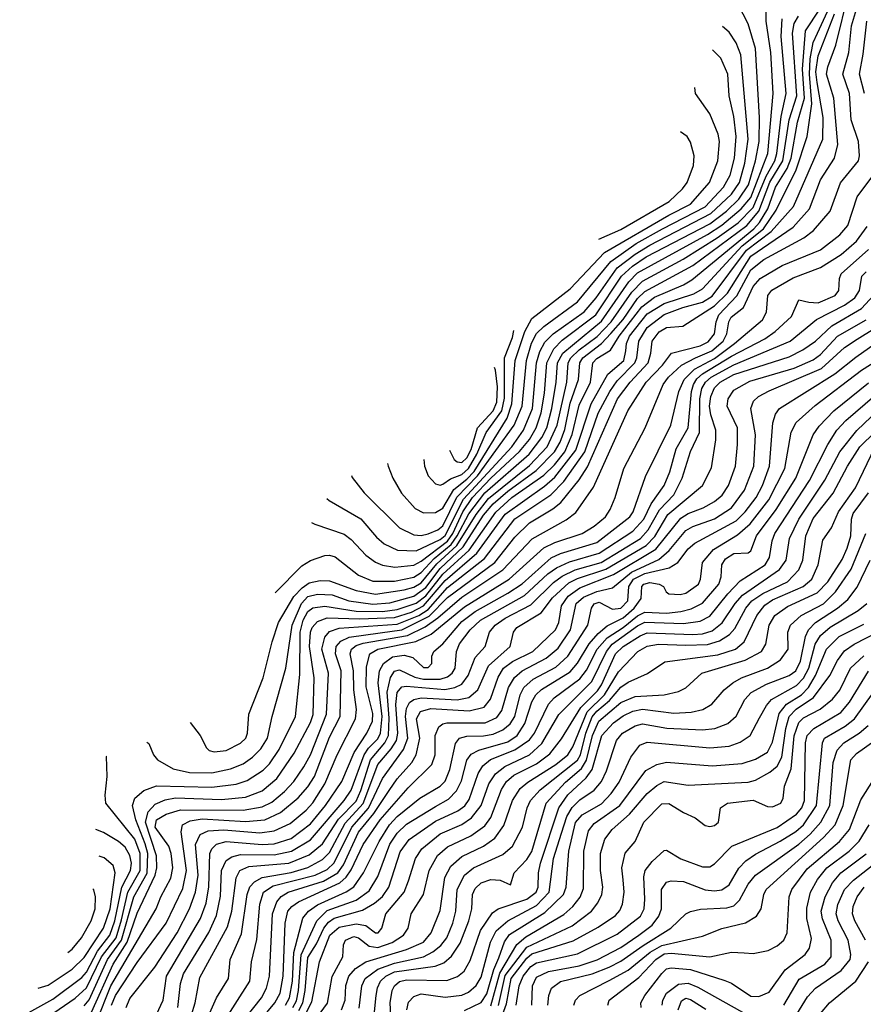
# Model space of a CAD drawing. Extents: x 997028 to 1115134, y 536408 to 618974.
# Tile 291 of 473: x 1018957 to 1022463, y 598968 to 603061. Entities that reach past the tile are written whole.
import ezdxf

# ---------------------------------------------------------------- set-up
doc = ezdxf.new("R2010")
doc.units = 0

msp = doc.modelspace()

# ---------------------------------------------------------------- linework, layer by layer
at = {"layer": '0CON10XD'}
for points in [[(1019337.9, 598965), (1019355.7, 599005), (1019445, 599142.7), (1019565, 599305.3), (1019635, 599450), (1019650.3, 599525), (1019627.4, 599685), (1019634, 599715), (1019665, 599730.9), (1019715, 599739.6), (1019895, 599727.7), (1019975, 599734.6), (1020041.1, 599765), (1020114, 599826), (1020155, 599871.6), (1020181.5, 599915), (1020245, 600078.7), (1020289, 600165), (1020293.3, 600355), (1020270, 600425), (1020271.6, 600455), (1020291.7, 600478.3), (1020326.1, 600495), (1020455, 600512.4), (1020545, 600524.3), (1020658.4, 600581.6), (1020735, 600659.5), (1020931, 600805), (1021015, 600909.8), (1021075, 600969.8), (1021172.3, 601027.7), (1021205.9, 601054.1), (1021282.1, 601147.9), (1021317, 601203), (1021440.7, 601485), (1021493.3, 601555), (1021569, 601635), (1021579.5, 601675), (1021585.5, 601725), (1021615, 601763.7), (1021645, 601781.4), (1021712.4, 601787.6), (1021845, 601871.6), (1021898.2, 601925), (1021995, 602078.5), (1022171.5, 602198.5), (1022239.8, 602275), (1022285, 602395.4), (1022342.6, 602485), (1022357.4, 602542.6), (1022340.6, 602735), (1022310.5, 602835), (1022315.2, 602865), (1022348.3, 602955), (1022402.3, 603175)], [(1020018.7, 600678.9), (1020129.2, 600790.8), (1020165, 600813.1), (1020225, 600833.6), (1020245, 600835.3), (1020267.7, 600827.7), (1020365, 600752.8), (1020425, 600726.6), (1020515, 600727.2), (1020595, 600744.4), (1020625, 600763.5), (1020679.1, 600820.9), (1020750, 600880), (1020775, 600915), (1020823.3, 601006.7), (1020890.3, 601095), (1021074.4, 601255), (1021126.9, 601325), (1021147, 601365), (1021167.9, 601445), (1021187.1, 601555), (1021191.4, 601635), (1021214.8, 601675.2), (1021375, 601808.3), (1021488.4, 601971.6), (1021525, 602008.9), (1021815, 602168), (1021875, 602207), (1021955.9, 602275), (1021995, 602322.7), (1022065.9, 602505), (1022087.7, 602755), (1022078, 602925), (1022059.8, 603055), (1022059.8, 603190.2)], [(1019225, 598961.8), (1019245, 598986.5), (1019321.8, 599155), (1019380.1, 599235), (1019430.9, 599415), (1019486.7, 599513.3), (1019488.8, 599595), (1019478.9, 599635), (1019439.3, 599735), (1019425.7, 599795), (1019434.8, 599825.2), (1019473.1, 599856.9), (1019525, 599876.9), (1019755, 599870.7), (1019856.4, 599883.6), (1019901.6, 599898.4), (1019968.5, 599941.5), (1019995, 599967.4), (1020035, 600027.1), (1020103.1, 600165), (1020120.9, 600339.1), (1020122.5, 600515), (1020134.9, 600565), (1020155, 600600.7), (1020175, 600615.8), (1020225, 600622.7), (1020355, 600603), (1020465, 600601), (1020525, 600609.1), (1020605, 600636.3), (1020645, 600665.8), (1020715, 600755.8), (1020824.3, 600855.7), (1020936, 601014), (1021002.4, 601075), (1021135, 601167.8), (1021179.2, 601210.8), (1021222.3, 601265), (1021252.9, 601337.1), (1021281.8, 601458.2), (1021329.7, 601555), (1021338.8, 601635), (1021355, 601653), (1021412.9, 601687.1), (1021447.8, 601745), (1021542, 601868), (1021595, 601907.7), (1021715, 601958.8), (1021750.4, 601979.6), (1022007.9, 602192.1), (1022031.9, 602218.1), (1022065.4, 602274.6), (1022098.2, 602365), (1022146.9, 602443.1), (1022162.6, 602485), (1022189.1, 602635), (1022218.9, 602735), (1022210.8, 602855), (1022222, 603015), (1022282.6, 603105)], [(1019254.7, 598935.3), (1019345.5, 599135), (1019404, 599226), (1019445, 599347.6), (1019520.5, 599505), (1019527, 599535), (1019524.9, 599584.9), (1019479.6, 599725), (1019491.4, 599768.6), (1019520.1, 599799.9), (1019561.4, 599818.6), (1019605, 599827.1), (1019795, 599819.5), (1019895, 599829.7), (1019965, 599855.6), (1020025, 599907.1), (1020097.6, 600012.4), (1020165, 600139.1), (1020177.1, 600172.9), (1020180.9, 600325), (1020161.4, 600455), (1020164.9, 600514.9), (1020171.9, 600535), (1020195, 600560), (1020235, 600574.6), (1020370.7, 600570.7), (1020515, 600575.8), (1020585, 600598.9), (1020635.4, 600624.6), (1020725, 600730.2), (1020856.8, 600843.2), (1020975, 601005.4), (1021138.5, 601121.5), (1021180.8, 601159.2), (1021268, 601272), (1021332.2, 601465), (1021401.7, 601588.3), (1021467.7, 601645), (1021476, 601684), (1021479.4, 601715), (1021491.8, 601745), (1021565, 601838.6), (1021635, 601881.6), (1021757.9, 601922.1), (1021795, 601942.2), (1021958.8, 602121.2), (1022047.9, 602192.1), (1022100.7, 602269.3), (1022183.6, 602436.4), (1022229.4, 602575), (1022248.8, 602711.2), (1022238.6, 602835), (1022241.9, 602898.1), (1022254.3, 602965.7), (1022271.9, 603005), (1022313.6, 603095)], [(1019399, 598955), (1019415, 598992.1), (1019517.9, 599122.1), (1019611, 599265), (1019663, 599365), (1019688.1, 599435), (1019698.5, 599505), (1019687.8, 599632.2), (1019706.5, 599673.5), (1019740.7, 599689.3), (1019805, 599693), (1019955, 599680.7), (1020015, 599688.9), (1020080.6, 599719.4), (1020146.8, 599775), (1020175, 599806.1), (1020225.1, 599885), (1020276.8, 600005), (1020353.1, 600155), (1020356.5, 600193.5), (1020344.9, 600275), (1020344.4, 600355), (1020330, 600425), (1020335.6, 600445), (1020355, 600459.6), (1020385, 600470.1), (1020568.4, 600501.6), (1020642.5, 600537.5), (1020694.8, 600575.2), (1020795, 600660.9), (1020965, 600773.9), (1021086.6, 600903.4), (1021227.8, 600982.2), (1021267.5, 601012.5), (1021341.5, 601118.5), (1021483.9, 601435), (1021560, 601555), (1021628.8, 601625), (1021665.5, 601674.5), (1021785, 601704.9), (1021818.6, 601721.4), (1021843.9, 601755), (1021851.4, 601805), (1021863.1, 601835), (1021937.1, 601912.9), (1021995, 602021.2), (1022048.8, 602065), (1022216.1, 602153.9), (1022255.4, 602184.6), (1022325.2, 602264.8), (1022367.5, 602382.5), (1022443.1, 602475), (1022447.3, 602495), (1022442.2, 602555), (1022412.2, 602645), (1022405.9, 602755), (1022377.9, 602835), (1022403.3, 602925), (1022414.3, 603035), (1022438.3, 603118.3)], [(1020170.2, 600971.6), (1020183.9, 600963.9), (1020305, 600921.9), (1020335, 600900), (1020395.3, 600835), (1020435, 600805.7), (1020464.2, 600794.2), (1020516.1, 600786.1), (1020595, 600794.3), (1020625, 600810.4), (1020735, 600893.9), (1020756.4, 600925), (1020798.4, 601015), (1020839.2, 601075), (1020915, 601155.8), (1021034.4, 601265.6), (1021075, 601316.7), (1021103.1, 601365), (1021123.6, 601426.4), (1021138.1, 601508.1), (1021148.1, 601635), (1021176.8, 601693.2), (1021211.2, 601728.8), (1021351.5, 601835), (1021457.6, 601995), (1021503.3, 602036.7), (1021560.2, 602075), (1021825, 602212.9), (1021894.6, 602265), (1021945, 602315.4), (1021986.4, 602375), (1022015.5, 602475), (1022029.6, 602555), (1022031.6, 602655), (1022015, 602940.8), (1021985, 603043.3), (1021943.3, 603125)], [(1019275.6, 598895), (1019335, 599044.5), (1019524, 599365), (1019542.8, 599415), (1019585, 599492.7), (1019593.9, 599535), (1019586.4, 599595), (1019576.1, 599626.1), (1019519.3, 599705), (1019525, 599735.6), (1019565, 599758.3), (1019625, 599776.5), (1019885, 599774.9), (1019965, 599788.7), (1020005, 599809.1), (1020056.9, 599853.1), (1020096, 599895), (1020138.1, 599955), (1020165.4, 600005), (1020231.4, 600175), (1020240.3, 600345), (1020212.5, 600445), (1020225.3, 600494.7), (1020245, 600518.1), (1020285, 600532.4), (1020525, 600548.1), (1020615, 600584.8), (1020655, 600610.1), (1020735, 600700.7), (1020887.9, 600822.1), (1021015, 600986.5), (1021163.8, 601086.2), (1021218.5, 601141.5), (1021304.9, 601265), (1021361.5, 601425), (1021408.8, 601515), (1021439.6, 601560.4), (1021513.6, 601635), (1021521.9, 601655), (1021529.3, 601725), (1021565, 601781.5), (1021635, 601835.1), (1021713.3, 601865), (1021795, 601887.2), (1021835, 601911.9), (1021977.5, 602102.5), (1022079.3, 602180.7), (1022172.3, 602285), (1022294.2, 602565), (1022295.4, 602655), (1022270.7, 602800.7), (1022265.9, 602845), (1022275, 602911.2), (1022343.1, 603085)], [(1019485.8, 600058.3), (1019493, 600053), (1019513.3, 600005), (1019529.1, 599985), (1019595, 599946.6), (1019662.2, 599932.2), (1019755, 599931), (1019832.9, 599947.1), (1019885, 599968.1), (1019924.6, 599995.4), (1019959.6, 600030.4), (1019987.2, 600075), (1020005.8, 600165), (1020062.3, 600365), (1020089.4, 600545), (1020127.8, 600635), (1020155, 600663), (1020195, 600673.6), (1020255, 600670.4), (1020325, 600645.8), (1020425, 600631.3), (1020495, 600637.1), (1020595, 600665.5), (1020645, 600701.5), (1020705, 600779.8), (1020799.9, 600870.1), (1020885, 601001.2), (1020925, 601048.4), (1020985, 601102), (1021103, 601187), (1021179.8, 601265), (1021202.9, 601305), (1021222.2, 601357.8), (1021245, 601467.3), (1021279.4, 601565), (1021284.1, 601635), (1021297.9, 601655), (1021375.1, 601714.9), (1021413.2, 601756.8), (1021464.7, 601815), (1021525, 601902.1), (1021555, 601931.8), (1021755, 602039.7), (1021978.5, 602205), (1022028.8, 602265), (1022075, 602385.2), (1022128, 602475), (1022154.1, 602645), (1022186.6, 602745), (1022168.6, 603005), (1022174.9, 603045), (1022193.5, 603076.5)], [(1019666, 600140.3), (1019707.3, 600085), (1019733.9, 600033.9), (1019744, 600024), (1019765, 600017.5), (1019815, 600023.2), (1019875, 600054.3), (1019896.4, 600075), (1019903.8, 600095), (1019909.8, 600175), (1019969, 600325), (1020006.1, 600475), (1020032.8, 600555), (1020096.7, 600663.3), (1020130.3, 600699.7), (1020159.8, 600719.8), (1020205, 600730), (1020245, 600729.2), (1020355, 600687.8), (1020435, 600672.5), (1020555, 600690.7), (1020595, 600702.3), (1020625, 600719.8), (1020691, 600799), (1020774.2, 600875.8), (1020853.6, 601005), (1020905, 601070.9), (1021075, 601207.8), (1021148.9, 601285), (1021189.9, 601375), (1021230.9, 601555), (1021236.2, 601635), (1021247, 601655), (1021281.5, 601688.5), (1021356.2, 601743.8), (1021415.1, 601805), (1021501.2, 601928.8), (1021545, 601974.9), (1021713.9, 602066.1), (1021856.2, 602153.8), (1021942.6, 602217.4), (1022005, 602280.8), (1022059, 602411), (1022095.1, 602475), (1022103.1, 602505), (1022121.7, 602658.3), (1022142.5, 602755), (1022121.5, 602991.5), (1022125.1, 603064.9)], [(1022468.3, 602755), (1022447.5, 602835), (1022461.8, 602918.2), (1022478.2, 603055)], [(1020233.4, 601071.5), (1020242.5, 601062.5), (1020375, 600986.5), (1020439.6, 600909.6), (1020471.8, 600881.8), (1020526.5, 600856.5), (1020605, 600853.1), (1020705, 600900.7), (1020725, 600916.8), (1020801.8, 601068.2), (1021002, 601285), (1021050.9, 601355), (1021087.6, 601445), (1021105.1, 601635), (1021118.6, 601681.4), (1021139.7, 601720.3), (1021174.4, 601755.6), (1021303.1, 601846.9), (1021352.4, 601905), (1021440.4, 602029.6), (1021515, 602086.8), (1021575.7, 602124.3), (1021829, 602255), (1021915, 602336.6), (1021947.8, 602385), (1021969.9, 602465), (1021984.4, 602565), (1021953.5, 602915), (1021935, 602965.4), (1021905, 603008.9), (1021877.5, 603032.2)], [(1020335.5, 601166.7), (1020338.5, 601158.5), (1020388.8, 601095), (1020535, 600948.4), (1020595, 600920.2), (1020625, 600917.4), (1020655, 600923.6), (1020695, 600940.5), (1020715, 600957.8), (1020773.9, 601076.1), (1020859.4, 601165), (1021012.4, 601375), (1021044.9, 601455), (1021062.8, 601645), (1021083.3, 601716.7), (1021105, 601756.9), (1021135, 601785.8), (1021275, 601888.1), (1021414.1, 602055.9), (1021519, 602131), (1021628.2, 602191.8), (1021805, 602282.8), (1021881.3, 602365), (1021910.1, 602415), (1021927.6, 602485), (1021935.1, 602575), (1021925, 602659.2), (1021905.2, 602745.2), (1021900.4, 602835), (1021870.8, 602900.8), (1021835.8, 602935.2)], [(1020486, 601215.8), (1020487.7, 601205), (1020507.7, 601155), (1020543.1, 601093.1), (1020599.9, 601029.9), (1020635, 601011.8), (1020685, 601013.3), (1020715, 601031.3), (1020761.1, 601108.9), (1020815, 601150.6), (1020845, 601183.5), (1020982.5, 601405), (1021002.8, 601465), (1021016.7, 601645), (1021056.5, 601765), (1021085, 601818.8), (1021245, 601941.8), (1021387.2, 602092.8), (1021655, 602249.1), (1021744.3, 602295), (1021824, 602385), (1021857.6, 602475), (1021864.8, 602555), (1021859.5, 602585), (1021825, 602669.4), (1021765.7, 602755), (1021762.9, 602778.8)], [(1021363.4, 602148.5), (1021455, 602189.4), (1021655.8, 602305), (1021711.8, 602358.2), (1021730.5, 602385), (1021757.5, 602455), (1021760.3, 602495), (1021745, 602552), (1021730.5, 602575), (1021703.3, 602594.9)], [(1019525, 598925.9), (1019552.8, 598985), (1019566.8, 599085), (1019708.1, 599325), (1019731.2, 599388.8), (1019743.5, 599456.5), (1019747.6, 599595), (1019754.9, 599615.1), (1019775.4, 599634.6), (1019815, 599644.9), (1019965, 599631.9), (1020015.1, 599634.9), (1020085, 599657.3), (1020165, 599717.8), (1020227.1, 599795), (1020295, 599894.1), (1020347.3, 600015), (1020399, 600095), (1020422.8, 600145), (1020425, 600177.5), (1020397.4, 600287.4), (1020398.8, 600371.2), (1020412, 600425), (1020444.9, 600445.1), (1020603.8, 600476.2), (1020666.7, 600506.7), (1020805, 600620.4), (1020991.3, 600735), (1021134.5, 600865.5), (1021181.5, 600888.5), (1021294.6, 600925), (1021345, 600955.7), (1021390.8, 600995), (1021410.6, 601025), (1021431.4, 601075), (1021468.2, 601195), (1021555.8, 601365), (1021630.6, 601545), (1021653.2, 601575), (1021707.7, 601625), (1021765, 601655.1), (1021833.2, 601685), (1021879.9, 601725), (1021895.7, 601755), (1021904, 601805), (1021913.4, 601825), (1021964.9, 601865.1), (1022005, 601951.8), (1022034.3, 601985), (1022125, 602038.8), (1022285, 602104.8), (1022365, 602166.2), (1022398.9, 602205), (1022437.8, 602325), (1022527.7, 602445)], [(1019613.5, 598955), (1019625.8, 599055), (1019637.8, 599095), (1019742.9, 599267.1), (1019775, 599337.1), (1019791.7, 599418.3), (1019796.1, 599525), (1019814.3, 599565.7), (1019838.5, 599581.5), (1019875, 599590.4), (1020015, 599589.2), (1020085.8, 599604.2), (1020165, 599652), (1020305.7, 599815), (1020335, 599858.4), (1020387.8, 600005), (1020406.6, 600033.4), (1020445, 600072.3), (1020456.2, 600095), (1020463.6, 600165), (1020446, 600304), (1020452.8, 600355), (1020469.4, 600385), (1020506.9, 600413.1), (1020555, 600420.2), (1020590.2, 600410.2), (1020635, 600368), (1020655, 600368.5), (1020669.5, 600385), (1020669.5, 600415), (1020677.5, 600435), (1020715, 600467.1), (1020795, 600559.7), (1020849.4, 600600.6), (1020985, 600676.7), (1021045, 600716.7), (1021165, 600823.7), (1021205, 600841.9), (1021355, 600888.6), (1021492, 600995), (1021506, 601015), (1021557.1, 601162.9), (1021662.5, 601375), (1021695.6, 601515), (1021718.1, 601565), (1021761.7, 601608.3), (1021845, 601652.8), (1021928.1, 601715), (1022043.6, 601813.6), (1022060.2, 601845), (1022065.7, 601915), (1022083, 601937), (1022171.7, 601988.3), (1022285, 602031), (1022370.7, 602085), (1022435, 602140.5), (1022478.8, 602201.2)], [(1019670.9, 598925), (1019686.6, 598975), (1019705, 599079.5), (1019820.3, 599289.7), (1019838.3, 599355), (1019856, 599494), (1019871.6, 599525), (1019909.3, 599540.7), (1020075, 599555.5), (1020159.8, 599590.3), (1020215.2, 599635), (1020282.5, 599737.5), (1020355, 599812.7), (1020375, 599857.5), (1020415.3, 599985), (1020474.6, 600055.4), (1020489.7, 600085), (1020492.5, 600157.5), (1020484.4, 600265.6), (1020497.3, 600327.2), (1020515, 600353.2), (1020535, 600358.1), (1020598.5, 600328.5), (1020635, 600320.1), (1020705, 600320.2), (1020735, 600329.7), (1020754.4, 600345), (1020766.9, 600365), (1020771.8, 600435), (1020785, 600467.1), (1020828.7, 600525), (1020871.7, 600565), (1021055, 600667.4), (1021152.2, 600757.8), (1021187.3, 600782.7), (1021242.5, 600807.5), (1021365, 600843.5), (1021504.4, 600935), (1021551.3, 600985), (1021581.8, 601048.2), (1021635, 601124.7), (1021658.6, 601181.4), (1021685, 601276.9), (1021734.9, 601365), (1021749, 601515), (1021757, 601545), (1021771.3, 601568.7), (1021795, 601589.2), (1021915, 601662.8), (1022053.1, 601735), (1022096.4, 601765), (1022165, 601827.9), (1022195, 601897.1), (1022236.5, 601886.5), (1022275, 601884.5), (1022346.5, 601915), (1022361.4, 601935), (1022363.7, 601985), (1022371.4, 602005), (1022484.7, 602105.3)], [(1019730.4, 598895), (1019774.9, 598995.1), (1019824.8, 599075), (1019831.9, 599155), (1019878.4, 599261.6), (1019902.8, 599425), (1019914, 599456), (1019932.3, 599477.7), (1019964.7, 599495.3), (1020085, 599515.5), (1020155, 599536.5), (1020215, 599570.4), (1020245, 599600), (1020309.4, 599720.6), (1020385, 599802.9), (1020444.9, 599965), (1020500.4, 600029.6), (1020522.6, 600065), (1020528.2, 600095), (1020520.4, 600215), (1020525.4, 600264.6), (1020545, 600287.9), (1020565, 600291), (1020723.6, 600276.4), (1020764.9, 600285.1), (1020795, 600299.1), (1020820.6, 600335), (1020850.4, 600409.6), (1020892, 600455), (1020909.5, 600515), (1020933, 600545), (1020975, 600573.5), (1021081.2, 600628.8), (1021175, 600721.7), (1021211.5, 600748.5), (1021265, 600773.9), (1021373.5, 600805), (1021537.3, 600905), (1021569.4, 600940.6), (1021615.7, 601024.3), (1021675, 601085.7), (1021710.5, 601155), (1021745, 601265.6), (1021781.8, 601345), (1021783, 601485), (1021792.3, 601527.7), (1021806.6, 601555), (1021830.8, 601575), (1021925, 601626.9), (1022159.1, 601725), (1022268.8, 601815), (1022385.1, 601874.9), (1022428.1, 601905), (1022446.7, 601935), (1022456.5, 601995), (1022475, 602013.5)], [(1019801.1, 598888.9), (1019913.5, 599065), (1019920.9, 599145), (1019942.2, 599237.8), (1019955.4, 599385), (1019970.4, 599435), (1020009.9, 599460.1), (1020185.2, 599505), (1020235, 599528.5), (1020263.6, 599556.4), (1020336.6, 599705), (1020406.4, 599783.6), (1020465, 599906.7), (1020552.5, 600027.5), (1020570.4, 600075), (1020560.3, 600165), (1020565, 600198.2), (1020577.4, 600222.6), (1020594.9, 600235.1), (1020625, 600241.9), (1020775, 600234.2), (1020823.6, 600243.6), (1020860.6, 600275), (1020904.8, 600375), (1020994.7, 600455), (1021009.7, 600515), (1021023.6, 600535), (1021124.6, 600595.4), (1021171.8, 600658.2), (1021239.7, 600720.3), (1021275, 600738.2), (1021393.2, 600776.8), (1021560.3, 600875), (1021596.7, 600913.3), (1021651.1, 601005), (1021795, 601124.6), (1021831.8, 601198.2), (1021849.5, 601315), (1021850.5, 601355), (1021829.1, 601419.1), (1021824.1, 601455), (1021829.6, 601495), (1021845, 601531.1), (1021868.5, 601555), (1021925, 601585.9), (1022155, 601660.4), (1022211.8, 601688.2), (1022264.7, 601725.3), (1022331.4, 601788.6), (1022455, 601861.2), (1022538.9, 601951.1)], [(1019891.9, 598908.1), (1019961.5, 598995), (1019982.3, 599035), (1019995.2, 599085), (1020007.7, 599345), (1020025.3, 599394.7), (1020043.6, 599416.4), (1020072.8, 599435), (1020220, 599480), (1020279.1, 599515), (1020302.3, 599547.7), (1020365, 599683.3), (1020428.3, 599761.7), (1020492.6, 599857.4), (1020525, 599906.1), (1020586.2, 599973.8), (1020604.6, 600005.4), (1020620.4, 600075), (1020606.3, 600155), (1020622.2, 600185), (1020665, 600197.9), (1020825, 600187.8), (1020886.7, 600203.3), (1020913.5, 600236.5), (1020945, 600328.5), (1020968.1, 600365), (1021005, 600393.1), (1021089.3, 600435), (1021183.5, 600525), (1021197.4, 600555), (1021207.9, 600625), (1021235.8, 600665), (1021285, 600700.1), (1021425, 600754.5), (1021600.3, 600859.7), (1021705, 600988.8), (1021735, 601008.9), (1021797.3, 601032.7), (1021845, 601058.7), (1021876.8, 601085), (1021903, 601125), (1021931.5, 601205), (1021940.6, 601295), (1021939.8, 601365), (1021897.4, 601455), (1021900.6, 601485), (1021925, 601521.4), (1021990.8, 601559.2), (1022175, 601612.6), (1022255, 601647.2), (1022285, 601668.9), (1022355, 601745.2), (1022475, 601813.3)], [(1019957.8, 598902.2), (1020016.6, 598975), (1020039.3, 599015), (1020051.5, 599085), (1020059.6, 599305), (1020071.5, 599355), (1020087.5, 599375), (1020115.9, 599394.1), (1020287.1, 599472.9), (1020313.9, 599496.1), (1020335, 599527.5), (1020385, 599632.2), (1020455, 599734.8), (1020571.6, 599868.4), (1020669.5, 599965), (1020683, 600005), (1020683.3, 600085), (1020698.5, 600121.5), (1020715, 600134.7), (1020732.2, 600137.8), (1020892, 600138), (1020939.9, 600160.1), (1020960.7, 600189.3), (1020988.7, 600285), (1021013.4, 600326.6), (1021044.9, 600355.1), (1021145, 600407.7), (1021195, 600448.3), (1021246.3, 600525), (1021270.2, 600635), (1021299.4, 600660.6), (1021355, 600684.7), (1021420.8, 600699.2), (1021499.3, 600765), (1021612.7, 600817.3), (1021655.6, 600854.4), (1021725, 600937.6), (1021755, 600954.2), (1021845, 600986.1), (1021915, 601032.3), (1021969.5, 601105), (1022008.5, 601205), (1022015.5, 601335), (1021995.7, 601445), (1022006.6, 601475), (1022027.7, 601495), (1022071.3, 601518.7), (1022289.1, 601611), (1022385, 601699.2), (1022437.1, 601732.9), (1022510.7, 601779.3)], [(1020061.1, 598965), (1020078.6, 598995), (1020090.1, 599065), (1020095.8, 599184.2), (1020133.9, 599326.1), (1020157.2, 599355), (1020195, 599382.3), (1020314, 599436), (1020345, 599457.2), (1020385.5, 599515), (1020450.4, 599645), (1020493.3, 599715), (1020525, 599748.4), (1020619.5, 599825), (1020704.9, 599875.1), (1020725, 599895.3), (1020744.8, 599945), (1020767.8, 600052.2), (1020785, 600074.1), (1020815, 600082.5), (1020885, 600084.1), (1020925, 600091.5), (1020965, 600109.1), (1020995.7, 600134.3), (1021015.1, 600165), (1021036.6, 600255), (1021051.4, 600285), (1021090.4, 600319.6), (1021185, 600369.2), (1021235, 600415.2), (1021318.6, 600545), (1021333, 600615), (1021345, 600633.2), (1021365, 600640.3), (1021420.4, 600610.4), (1021455, 600614.4), (1021483.8, 600645), (1021488.8, 600705), (1021507.9, 600735), (1021555, 600759.3), (1021656.7, 600783.3), (1021691.9, 600805), (1021735, 600861.4), (1021762.2, 600885), (1021935, 600978.5), (1021972.2, 601015), (1022017, 601075), (1022043.9, 601125), (1022072.8, 601205), (1022087.4, 601385), (1022098, 601422), (1022114.6, 601445), (1022345, 601588.6), (1022431.2, 601658.8), (1022545, 601738.5)], [(1020636.6, 601233.6), (1020638.9, 601205), (1020654.6, 601165), (1020685, 601131.2), (1020705, 601126.1), (1020715, 601130), (1020747.3, 601152.7), (1020795, 601170.9), (1020822.4, 601195), (1020856.4, 601255), (1020895.1, 601344.9), (1020960.2, 601435), (1020971.9, 601488.1), (1020971.9, 601655), (1021005, 601739.5), (1021010.8, 601769.4)], [(1020092.5, 598955), (1020106.8, 598983.2), (1020115.4, 599025), (1020126, 599174), (1020192, 599315), (1020235, 599357.6), (1020355, 599401.8), (1020409.7, 599440.3), (1020445, 599498.9), (1020495.4, 599634.6), (1020525, 599680), (1020565, 599717.7), (1020685, 599790.6), (1020739.3, 599820.7), (1020771.7, 599855), (1020792.5, 599897.5), (1020815, 599983.6), (1020832.5, 600007.5), (1020865.1, 600024.9), (1020985, 600060), (1021024.5, 600085), (1021055.7, 600135), (1021085.2, 600225), (1021101.7, 600255), (1021125, 600276.6), (1021245, 600350.2), (1021275, 600385.7), (1021323.3, 600466.7), (1021360.3, 600509.7), (1021398.9, 600541.1), (1021465, 600574.9), (1021510.4, 600615), (1021539.4, 600655), (1021542.7, 600705), (1021550.6, 600715), (1021575, 600722.1), (1021614.7, 600714.7), (1021632.5, 600705), (1021642.9, 600682.9), (1021654.2, 600674.2), (1021701.8, 600671.8), (1021725, 600677), (1021778.1, 600715), (1021786.6, 600735), (1021795.2, 600805), (1021840.8, 600859.2), (1021939.5, 600920.5), (1021993, 600965), (1022069.9, 601065), (1022136.5, 601195), (1022163.1, 601346.9), (1022183.6, 601386.4), (1022262.4, 601457.6), (1022455.9, 601604.1), (1022582.5, 601685)], [(1020742.8, 601271.4), (1020762.4, 601232.4), (1020775, 601222.6), (1020795, 601220.7), (1020815, 601240.5), (1020833.6, 601275), (1020860, 601365), (1020925, 601434.6), (1020939.4, 601470.6), (1020942.2, 601535), (1020933.9, 601603.9), (1020929.8, 601615.3)], [(1020117.4, 598942.6), (1020133.6, 598975), (1020143.6, 599025), (1020155, 599163.4), (1020190, 599220), (1020220.3, 599285), (1020240.4, 599309.6), (1020264.3, 599325.7), (1020380.9, 599359.1), (1020431.5, 599388.5), (1020465, 599416), (1020490.6, 599455), (1020537.5, 599602.5), (1020575, 599652.7), (1020685, 599729.2), (1020778, 599772), (1020807.2, 599792.8), (1020825, 599819.6), (1020862.7, 599927.3), (1020881.1, 599958.9), (1020913.9, 599986.1), (1021015, 600026.3), (1021075, 600067.6), (1021095.8, 600095), (1021154, 600216), (1021178.4, 600241.6), (1021285, 600320.9), (1021312.3, 600357.8), (1021357.2, 600445), (1021398.7, 600491.3), (1021465, 600534.5), (1021525, 600583.2), (1021555, 600598.4), (1021645, 600594), (1021705, 600601.4), (1021747.8, 600612.2), (1021794.4, 600635.6), (1021862, 600715), (1021871.5, 600745), (1021875.6, 600795), (1021889.5, 600820.5), (1021925, 600842.7), (1021984.6, 600845.4), (1021995, 600852.9), (1022018.7, 600915), (1022101.3, 601025), (1022182.9, 601155), (1022254.8, 601335), (1022278.8, 601371.2), (1022339.8, 601435), (1022485, 601551.3)], [(1020147.7, 598932.3), (1020170.9, 598979.1), (1020202.7, 599145), (1020246.4, 599255), (1020285, 599288.3), (1020355, 599302.8), (1020395.7, 599295.7), (1020435, 599265.4), (1020446.7, 599265), (1020461.8, 599285), (1020478.1, 599345), (1020555.1, 599434.9), (1020572.1, 599482.1), (1020602, 599575), (1020628, 599615), (1020705, 599676.5), (1020795, 599715.5), (1020835, 599743.7), (1020875.3, 599794.7), (1020906.1, 599885), (1020933.7, 599926.3), (1020973.6, 599956.4), (1021074.9, 600005.1), (1021127.5, 600052.5), (1021197.1, 600172.9), (1021335, 600309.6), (1021395.1, 600434.9), (1021419.5, 600465), (1021525, 600541.1), (1021555, 600556.4), (1021715, 600551.3), (1021785, 600561.1), (1021825, 600581.3), (1021899.2, 600675), (1021951.4, 600728.6), (1022054.8, 600795), (1022073.7, 600825), (1022083.8, 600895), (1022095.5, 600925), (1022239.7, 601145), (1022315.1, 601294.9), (1022353.2, 601355), (1022390.7, 601395), (1022510.6, 601499.4)], [(1020170.9, 598885), (1020236.6, 598973.4), (1020255.9, 599084.1), (1020299.5, 599165), (1020303.1, 599215), (1020310.4, 599235), (1020345, 599249.6), (1020365, 599244.8), (1020409.9, 599209.9), (1020445, 599204.9), (1020504.7, 599225), (1020552.4, 599255), (1020570.9, 599285), (1020584.1, 599345), (1020635.4, 599424.6), (1020658.1, 599525), (1020693.7, 599586.3), (1020735, 599622.8), (1020831.4, 599668.6), (1020889.6, 599710.4), (1020915, 599745.4), (1020958.8, 599861.2), (1020979.5, 599895), (1021009.9, 599920.1), (1021105, 599967.6), (1021160.1, 600009.9), (1021208.3, 600071.7), (1021288.5, 600201.5), (1021358.5, 600271.5), (1021375, 600295.6), (1021433.2, 600425), (1021465, 600456.2), (1021535, 600500.3), (1021565, 600512.1), (1021754.5, 600505.5), (1021795, 600508.8), (1021835, 600520.9), (1021876.6, 600553.4), (1021930, 600635), (1021961.1, 600668.9), (1022114.9, 600775.1), (1022142.3, 600815), (1022155.8, 600905), (1022195.1, 600985), (1022302.7, 601147.3), (1022365, 601265.3), (1022436.5, 601353.5), (1022555, 601467.3)], [(1020294.5, 598945), (1020309.2, 598985), (1020312.9, 599047.1), (1020324.9, 599085.1), (1020352.7, 599117.3), (1020395.7, 599144.3), (1020563.9, 599196.1), (1020635, 599227), (1020667.3, 599265), (1020705, 599358), (1020723.7, 599495), (1020748.1, 599541.9), (1020795, 599582.1), (1020885, 599625.6), (1020931.1, 599658.9), (1020969.1, 599710.9), (1021004.5, 599815), (1021037, 599865), (1021068.6, 599891.4), (1021185, 599964.6), (1021235, 600005.2), (1021255, 600038.4), (1021315.7, 600184.3), (1021387.1, 600255), (1021445, 600350.8), (1021525.7, 600434.3), (1021565, 600456.5), (1021611.2, 600465), (1021725, 600460.5), (1021815.7, 600464.3), (1021865, 600479.4), (1021907, 600505), (1021929.3, 600530.7), (1021975, 600614.3), (1021999.7, 600645), (1022045, 600675.6), (1022147.3, 600725), (1022194.4, 600775), (1022212.1, 600815), (1022223.5, 600915), (1022255, 600987.6), (1022337.1, 601092.9), (1022396.7, 601205), (1022448.3, 601285), (1022575, 601409.4)], [(1020367.2, 598952.8), (1020379, 599045), (1020392.1, 599075), (1020445.2, 599114.8), (1020515, 599139.2), (1020634.5, 599165.5), (1020673.7, 599186.3), (1020706.9, 599213.1), (1020731.4, 599245), (1020757.2, 599305), (1020769.7, 599355), (1020774.3, 599445), (1020805, 599504.7), (1020842.5, 599535), (1020965, 599591.7), (1021005.3, 599625), (1021046, 599705), (1021066.2, 599785), (1021080, 599815), (1021120.1, 599859.9), (1021275, 599983.7), (1021286.9, 600005), (1021310, 600095), (1021336.6, 600163.4), (1021355, 600186.7), (1021408.3, 600231.7), (1021455, 600287), (1021485, 600307.6), (1021566.5, 600343.5), (1021637.8, 600392.2), (1021858.9, 600421.1), (1021931.1, 600445), (1021968.1, 600475), (1022020.3, 600585), (1022053, 600627), (1022085, 600649.4), (1022213.2, 600705), (1022249.6, 600735), (1022275.6, 600795), (1022295, 600898), (1022331.3, 600948.7), (1022360.4, 601015), (1022430, 601115), (1022511.8, 601285)], [(1022420.9, 601009.1), (1022485, 601094.3)], [(1020427.2, 598895), (1020437.7, 599005), (1020443.5, 599036.5), (1020456.9, 599065), (1020477.9, 599085), (1020515, 599103.4), (1020683, 599127), (1020718.9, 599141.1), (1020752.1, 599167.9), (1020787.9, 599222.1), (1020823, 599315), (1020835.6, 599365), (1020839.2, 599425), (1020849.9, 599450.1), (1020875, 599473.5), (1020915, 599487.1), (1020954, 599484), (1020996.7, 599465), (1021011.8, 599515), (1021065, 599570.3), (1021085, 599603.1), (1021145.2, 599805), (1021225, 599891.2), (1021291.9, 599948.1), (1021313, 599983), (1021336.8, 600085), (1021363.3, 600145), (1021455, 600222.6), (1021515, 600247.6), (1021634.8, 600255.2), (1021695, 600268.2), (1021725, 600284.5), (1021791.9, 600345), (1021971.6, 600398.4), (1022039.7, 600435), (1022057.6, 600465), (1022071.5, 600545), (1022095.7, 600585), (1022147.9, 600622.1), (1022271.1, 600678.9), (1022315.3, 600724.7), (1022375, 600817.6), (1022396, 600865), (1022410.7, 600915), (1022413.7, 600985), (1022420.9, 601009.1)], [(1020501.2, 598895), (1020497.1, 598975), (1020504.8, 599025), (1020514, 599045), (1020535, 599062.5), (1020565, 599069.7), (1020732.3, 599067.7), (1020775.8, 599084.2), (1020804.3, 599105.7), (1020829.6, 599150.4), (1020871.7, 599275), (1020921.3, 599348.7), (1020945.2, 599364.8), (1021065, 599405.4), (1021103.7, 599435), (1021111.2, 599455), (1021112.8, 599515), (1021120.7, 599555), (1021197, 599785), (1021235, 599839.7), (1021310.8, 599909.2), (1021335.6, 599945), (1021375.8, 600085), (1021425, 600138.4), (1021465, 600167.5), (1021505, 600186.4), (1021545, 600194.6), (1021675, 600178.9), (1021746.8, 600183.2), (1021795.7, 600194.3), (1021833.5, 600216.5), (1021884.2, 600275.8), (1021920, 600305), (1021956.4, 600325), (1022064.4, 600365.6), (1022119.3, 600400.7), (1022151.1, 600445), (1022149.8, 600515), (1022160.7, 600545), (1022205.1, 600584.9), (1022297, 600633), (1022347.3, 600682.7), (1022412.4, 600777.6), (1022472.7, 600925)], [(1020565.6, 598945), (1020572.9, 598977.1), (1020595, 599001.4), (1020625, 599011.2), (1020725, 598998.3), (1020794.2, 599005.8), (1020821.5, 599018.5), (1020854.1, 599045.9), (1020875, 599081.5), (1020913.1, 599226.9), (1020936.9, 599273.1), (1020985, 599314.6), (1021105, 599379.3), (1021157.4, 599435), (1021174.9, 599575), (1021209, 599679), (1021231.4, 599748.6), (1021253.1, 599786.9), (1021285, 599818.3), (1021345, 599859.1), (1021374.4, 599895), (1021395, 599938.5), (1021437.6, 600065), (1021462.3, 600095), (1021515, 600125.9), (1021545, 600133.8), (1021646.8, 600116.8), (1021795, 600109.5), (1021845.8, 600114.2), (1021900.5, 600135), (1021934.1, 600165.9), (1021970.8, 600235), (1021997.2, 600265), (1022060.6, 600299.4), (1022154.7, 600334.7), (1022182.4, 600355), (1022202, 600395), (1022222.8, 600497.2), (1022234.4, 600525.6), (1022264.3, 600555), (1022355.1, 600614.9), (1022399.2, 600650.8), (1022437.3, 600702.7), (1022490.8, 600815)], [(1020805, 598942.8), (1020875, 598975.6), (1020897.9, 599012.1), (1020926.7, 599113.3), (1020948.1, 599161.9), (1020971.6, 599228.4), (1020992.1, 599257.9), (1021139.9, 599350.1), (1021216.7, 599425), (1021228.5, 599455), (1021238.5, 599605), (1021266.3, 599723.7), (1021295, 599755.5), (1021375, 599802), (1021415.6, 599845), (1021448.3, 599891.7), (1021496.7, 599995), (1021534.4, 600045.6), (1021565, 600058.6), (1021825, 600034.4), (1021905, 600041.6), (1021951.6, 600058.4), (1021992.3, 600085), (1022031.2, 600158.8), (1022059.9, 600210.1), (1022081.6, 600235), (1022185, 600292.9), (1022215, 600323.8), (1022235.9, 600365), (1022262.2, 600465), (1022285, 600501.3), (1022325, 600535.8), (1022441.9, 600605), (1022477, 600635)], [(1020915, 598961.6), (1020951.7, 599098.3), (1021022.7, 599217.3), (1021061, 599249), (1021217.8, 599342.2), (1021255.2, 599375), (1021286.1, 599413.9), (1021300.6, 599449.4), (1021300.8, 599605), (1021320.5, 599689.5), (1021345, 599720), (1021450.4, 599795), (1021559.6, 599940.4), (1021604.2, 599965.8), (1021645, 599974.4), (1021835, 599960.2), (1021960.1, 599969.9), (1022015, 599986.8), (1022065, 600016.2), (1022085, 600057.8), (1022112.9, 600177.1), (1022144.3, 600215.7), (1022205.5, 600255), (1022235.4, 600285), (1022264.7, 600335), (1022309.4, 600445), (1022362.7, 600497.3), (1022465, 600548.5)], [(1020947.3, 598962.7), (1020975, 599087.4), (1021065, 599205.3), (1021253.1, 599295), (1021332.7, 599355), (1021359.3, 599390.7), (1021375.7, 599425), (1021380, 599455), (1021370.2, 599525), (1021370.2, 599595), (1021389.3, 599655), (1021418.9, 599695), (1021490.9, 599759.1), (1021565.1, 599844.9), (1021605, 599878.4), (1021635, 599894.4), (1021735, 599878.9), (1021985, 599892.2), (1022015, 599900.6), (1022075, 599933.2), (1022105, 599958.4), (1022124.9, 599995), (1022140.9, 600115), (1022155.4, 600165), (1022183.2, 600195), (1022256.3, 600243.7), (1022323.4, 600335), (1022355, 600397.8), (1022385, 600437.8), (1022424.7, 600465.3), (1022530.1, 600519.9)], [(1020944.9, 598875), (1020979.7, 598970.3), (1020999.8, 599075), (1021065, 599160.4), (1021085, 599177.9), (1021257.5, 599232.5), (1021361.2, 599288.8), (1021432.7, 599337.3), (1021451.5, 599358.5), (1021462.1, 599385), (1021469.3, 599435), (1021465.2, 599485.2), (1021459.5, 599535), (1021473, 599597), (1021515.3, 599644.7), (1021550.3, 599725), (1021625, 599801.2), (1021655, 599803.7), (1021715, 599765.3), (1021763.5, 599743.5), (1021805, 599711.4), (1021825, 599706.9), (1021845, 599712.2), (1021860.8, 599725), (1021870, 599785), (1021898, 599805), (1022005, 599817.1), (1022065, 599790.8), (1022085, 599788.7), (1022119.5, 599805), (1022129.2, 599825), (1022135.9, 599875), (1022162.9, 599947.1), (1022175, 600084.4), (1022195, 600139.2), (1022215, 600159.5), (1022284.2, 600195.8), (1022335, 600236.2), (1022365.3, 600274.7), (1022409.4, 600365), (1022465, 600416.8)], [(1021020.3, 598965), (1021032.1, 599045), (1021049, 599085), (1021081.6, 599125), (1021105, 599140.5), (1021275, 599177.5), (1021440.4, 599259.6), (1021536.7, 599335), (1021552.3, 599365), (1021554.8, 599405), (1021551.3, 599498.7), (1021556.3, 599525), (1021585, 599561.6), (1021635, 599607.5), (1021645, 599608.5), (1021705, 599572.9), (1021795, 599540.3), (1021825, 599540.4), (1021845, 599552.9), (1021916.4, 599625), (1022105, 599702.8), (1022185, 599759.2), (1022207, 599785), (1022218.9, 599815), (1022223.3, 600055), (1022229.5, 600085), (1022257.6, 600115), (1022368.9, 600181.1), (1022405.9, 600224.1), (1022485, 600352.8)], [(1021085.4, 598964.6), (1021087.5, 599045), (1021105, 599080.9), (1021154.9, 599105.1), (1021281.7, 599128.3), (1021357.3, 599152.7), (1021455, 599204.6), (1021529.8, 599255), (1021585, 599297.5), (1021613.7, 599335), (1021623.7, 599365), (1021624.1, 599445), (1021645, 599476.1), (1021665, 599481.2), (1021715, 599479.1), (1021805.8, 599444.2), (1021845, 599439.6), (1021875.5, 599444.5), (1021905, 599464.6), (1021946.2, 599533.8), (1021975.1, 599564.9), (1022015, 599592.9), (1022116.7, 599646.7), (1022183.1, 599686.9), (1022215, 599714.2), (1022269, 599795), (1022292.8, 600055), (1022301.2, 600075), (1022387.3, 600125), (1022425.6, 600155), (1022542.5, 600317.5)], [(1021152.2, 598965), (1021156, 599005), (1021167.1, 599035), (1021205, 599062.7), (1021335.5, 599095.5), (1021407, 599123), (1021455, 599148.2), (1021547.9, 599212.1), (1021663.4, 599285), (1021725, 599343.8), (1021745, 599354.6), (1021785.7, 599364.3), (1021895, 599369), (1021925, 599378.3), (1021948.7, 599401.3), (1021985, 599467.1), (1022015, 599504.7), (1022195, 599634.2), (1022241.5, 599675), (1022285.8, 599725), (1022323.8, 599795), (1022337.2, 599972.8), (1022354.7, 600025.3), (1022382.6, 600055), (1022445.3, 600095), (1022482.7, 600127.3)], [(1021260, 598965), (1021266.7, 598985), (1021284.8, 599005.2), (1021407.3, 599067.3), (1021485, 599109.9), (1021577, 599185), (1021625, 599213.3), (1021795, 599251.1), (1021875, 599282.9), (1021972.9, 599307.1), (1022019.5, 599335), (1022038.9, 599365), (1022049.3, 599425), (1022059.5, 599445), (1022298.1, 599661.9), (1022345.3, 599714.7), (1022379.1, 599795), (1022411.2, 599985), (1022435, 600011.4), (1022510.5, 600065)], [(1019028.6, 598885), (1019186.8, 598993.2), (1019235, 599036.5), (1019297.4, 599165), (1019357.9, 599245), (1019379.8, 599319.8), (1019406, 599435), (1019458.1, 599525), (1019457.1, 599595), (1019435, 599654.4), (1019315.3, 599805), (1019311.9, 599838.1), (1019321.1, 599915), (1019317.9, 599997.9), (1019316.6, 600000.4)], [(1021401.3, 598965), (1021406.7, 598985), (1021530.6, 599079.4), (1021600.6, 599155), (1021635, 599178.5), (1021665, 599181.4), (1021824.8, 599165.2), (1021915, 599184.7), (1021967.5, 599182.5), (1022005, 599179.6), (1022067.8, 599192.2), (1022105, 599210.7), (1022132, 599235), (1022146.4, 599265), (1022155.2, 599414.8), (1022166.2, 599445), (1022228.9, 599531.1), (1022363.5, 599645), (1022405.1, 599694.9), (1022452.3, 599817.7), (1022507.5, 599905)], [(1018956.9, 598913.1), (1019095, 598989.4), (1019215, 599080), (1019235, 599102.3), (1019280.8, 599189.2), (1019331.9, 599255), (1019352.7, 599315), (1019382, 599455), (1019417.9, 599525), (1019421.1, 599555), (1019415, 599587.1), (1019395, 599621.8), (1019367.8, 599645), (1019305, 599682.2), (1019273, 599694.9)], [(1021539.7, 598955), (1021538.6, 598975), (1021554.3, 599005), (1021625, 599096.2), (1021645, 599115.2), (1021665, 599120.2), (1021745, 599112.3), (1021887.9, 599067.9), (1021915.6, 599055.6), (1021995, 599001.6), (1022029.1, 599000.9), (1022071.3, 599018.7), (1022137.8, 599112.2), (1022220.9, 599175), (1022238.6, 599201.4), (1022247.6, 599242.4), (1022228.1, 599325), (1022227.6, 599367.6), (1022243.7, 599435), (1022273.1, 599486.9), (1022310.6, 599535), (1022403.5, 599605), (1022445, 599647.1), (1022487.9, 599715)], [(1019034, 599035.8), (1019075, 599048), (1019175, 599114.1), (1019225, 599162.5), (1019305, 599284.3), (1019332.5, 599365), (1019353.3, 599515), (1019344.7, 599545), (1019307.7, 599577.7), (1019287.7, 599583.8)], [(1022132.9, 598965), (1022196.7, 599073.3), (1022302.3, 599135), (1022329.4, 599165), (1022328.8, 599235), (1022293, 599323), (1022288.3, 599355), (1022304.2, 599415), (1022335, 599472.7), (1022369.8, 599515), (1022475, 599593.8)], [(1022160.2, 598885), (1022230.9, 598999.1), (1022264.1, 599035.9), (1022370.5, 599109.5), (1022407.9, 599155), (1022411.1, 599175), (1022399.6, 599235), (1022359, 599315), (1022350.6, 599345), (1022356.6, 599383.4), (1022384.8, 599445), (1022421.5, 599485), (1022519.5, 599560.5)], [(1019156.9, 599183.9), (1019175, 599197.9), (1019214.3, 599245), (1019254.4, 599315), (1019270.6, 599365), (1019272.4, 599415), (1019265, 599444.3), (1019260.4, 599448.3)], [(1022472.6, 599235), (1022427.9, 599315), (1022418.3, 599345), (1022420.9, 599375), (1022437.7, 599415), (1022467.1, 599455)], [(1022285, 598930), (1022322.9, 598975), (1022432.4, 599065), (1022484.5, 599145.5)], [(1021627.1, 598965), (1021629.2, 598985), (1021644.8, 599015), (1021695, 599052), (1021735, 599056.4), (1021775, 599040.2), (1021995, 598915.9)], [(1021694, 598946), (1021706.6, 598983.4), (1021725, 598993.5), (1021745, 598988.8), (1021808.2, 598948.2)]]:
    msp.add_lwpolyline(points, dxfattribs=at)

doc.saveas('drawing.dxf')
